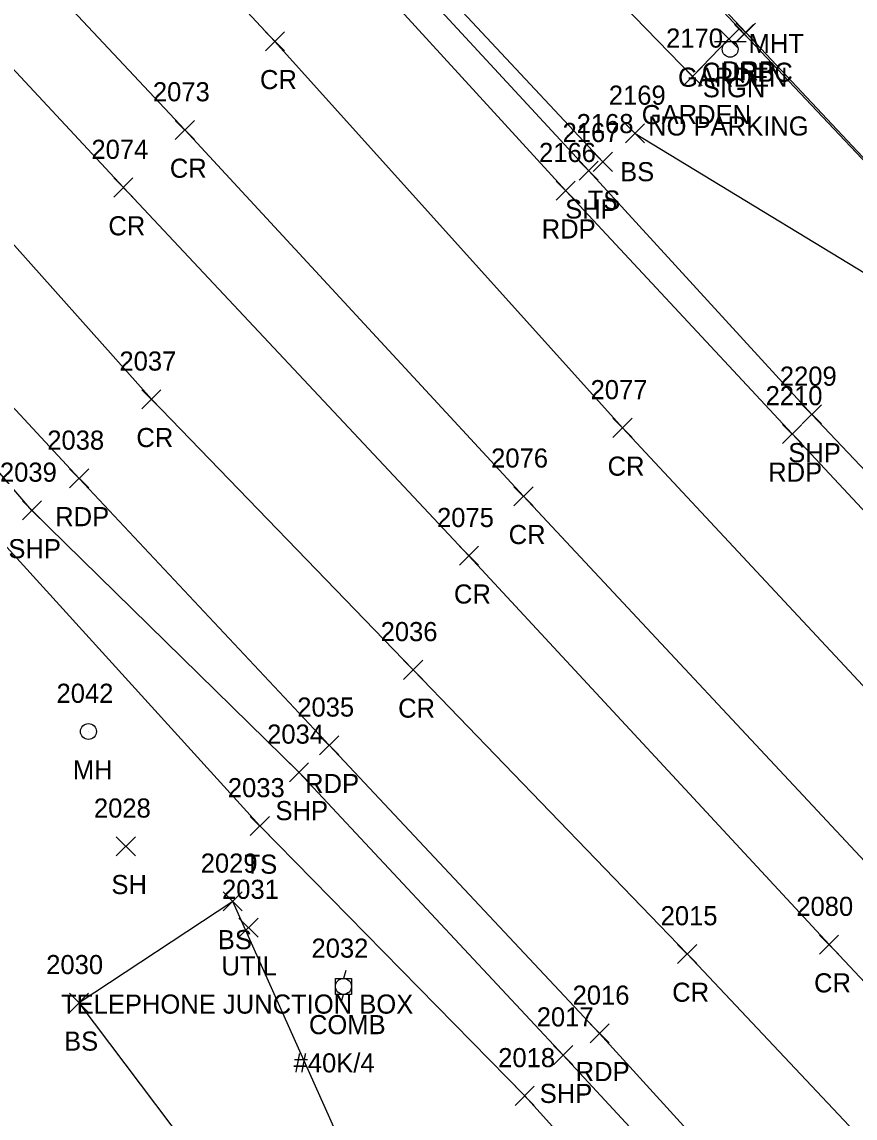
# Model space of a CAD drawing. Extents: x 1623612 to 1625808, y 621345 to 627748.
# Drawn here: x 1624205.5 to 1624292.6, y 626796.7 to 626911.4 of the extents above; entities that cross this region are included whole.
import ezdxf

# ---------------------------------------------------------------- set-up
doc = ezdxf.new("R2010")
doc.units = 0
for name, color, linetype in [('L_A', 7, 'Continuous'), ('L_I', 7, 'Continuous'), ('L_TIC', 7, 'Continuous'), ('LAPB', 7, 'Continuous'), ('LELB', 7, 'Continuous'), ('P_A', 7, 'Continuous'), ('P_I', 7, 'Continuous'), ('P_TIC', 7, 'Continuous'), ('PET', 7, 'Continuous'), ('PRC', 7, 'Continuous'), ('PSP', 7, 'Continuous'), ('R_A', 7, 'Continuous'), ('R_TIC', 7, 'Continuous'), ('RC', 7, 'Continuous'), ('RDP', 7, 'Continuous'), ('S_A', 7, 'Continuous'), ('S_C', 7, 'Continuous'), ('SSGN', 7, 'Continuous'), ('U_A', 7, 'Continuous'), ('U_C', 7, 'Continuous'), ('U_I', 7, 'Continuous'), ('UDEFAULT', 7, 'Continuous'), ('UP', 7, 'Continuous'), ('UUMH', 7, 'Continuous')]:
    doc.layers.add(name, color=color, linetype=linetype)

msp = doc.modelspace()

# ---------------------------------------------------------------- linework, layer by layer
at = {"layer": 'L_TIC'}
for points in [[(1624278.44, 626908.58), (1624280.44, 626910.58)], [(1624280.44, 626908.58), (1624278.44, 626910.58)], [(1624274.64, 626904.67), (1624276.64, 626906.67)], [(1624276.64, 626904.67), (1624274.64, 626906.67)], [(1624268.61, 626898.7), (1624270.61, 626900.7)], [(1624270.61, 626898.7), (1624268.61, 626900.7)], [(1624265.24, 626895.73), (1624267.24, 626897.73)], [(1624267.24, 626895.73), (1624265.24, 626897.73)], [(1624229.36, 626826.29), (1624231.36, 626828.29)], [(1624231.36, 626826.29), (1624229.36, 626828.29)], [(1624215.35, 626824.16), (1624217.35, 626826.16)], [(1624217.35, 626824.16), (1624215.35, 626826.16)], [(1624226.53, 626818.4), (1624228.53, 626820.4)], [(1624228.53, 626818.4), (1624226.53, 626820.4)], [(1624210.45, 626807.79), (1624212.45, 626809.79)], [(1624212.45, 626807.79), (1624210.45, 626809.79)], [(1624210.45, 626807.79), (1624212.45, 626809.79)], [(1624212.45, 626807.79), (1624210.45, 626809.79)], [(1624257.07, 626798.06), (1624259.07, 626800.06)], [(1624259.07, 626798.06), (1624257.07, 626800.06)]]:
    msp.add_lwpolyline(points, dxfattribs=at)
at = {"layer": 'LAPB'}
msp.add_lwpolyline([(1624224.3, 626959.95), (1624251.31, 626930.68), (1624275.64, 626905.67), (1624279.44, 626909.58)], dxfattribs=at)
at = {"layer": 'LELB'}
for points in [[(1624215, 626952.1), (1624241.93, 626922.74), (1624266.24, 626896.73)], [(1624382.88, 626625.35), (1624396.56, 626644.22), (1624396.84, 626651.57), (1624378.77, 626674.51), (1624344.9, 626708.33), (1624313.68, 626739.77), (1624287.3, 626766.67), (1624258.07, 626799.06), (1624230.36, 626827.29), (1624202.86, 626857.54), (1624181.4, 626879.71), (1624161.07, 626904.67)], [(1624269.61, 626899.7), (1624300.83, 626880.73), (1624320.07, 626860.98), (1624346.41, 626822.08)], [(1624380.03, 626635.67), (1624388.85, 626639.75), (1624394.9, 626646.05), (1624375.51, 626671.51), (1624340.23, 626704.74), (1624305.85, 626733.46), (1624282.24, 626762.21), (1624242, 626787.06), (1624227.53, 626819.4), (1624211.45, 626808.79)], [(1624388.85, 626639.75), (1624369.38, 626664.3), (1624336.32, 626701.97), (1624299.54, 626729.32), (1624260.87, 626741.01), (1624233.8, 626779.17), (1624211.45, 626808.79)]]:
    msp.add_lwpolyline(points, dxfattribs=at)
at = {"layer": 'P_TIC'}
for points in [[(1624230.95, 626908.33), (1624232.95, 626910.33)], [(1624232.95, 626908.33), (1624230.95, 626910.33)], [(1624221.52, 626899.06), (1624223.52, 626901.06)], [(1624223.52, 626899.06), (1624221.52, 626901.06)], [(1624263.77, 626894.8), (1624265.77, 626896.8)], [(1624265.77, 626894.8), (1624263.77, 626896.8)], [(1624215.09, 626893.04), (1624217.09, 626895.04)], [(1624217.09, 626893.04), (1624215.09, 626895.04)], [(1624261.36, 626892.71), (1624263.36, 626894.71)], [(1624263.36, 626892.71), (1624261.36, 626894.71)], [(1624218.02, 626870.9), (1624220.02, 626872.9)], [(1624220.02, 626870.9), (1624218.02, 626872.9)], [(1624287.11, 626869.32), (1624289.11, 626871.32)], [(1624289.11, 626869.32), (1624287.11, 626871.32)], [(1624267.3, 626867.91), (1624269.3, 626869.91)], [(1624269.3, 626867.91), (1624267.3, 626869.91)], [(1624285.05, 626867.28), (1624287.05, 626869.28)], [(1624287.05, 626867.28), (1624285.05, 626869.28)], [(1624210.47, 626862.63), (1624212.47, 626864.63)], [(1624212.47, 626862.63), (1624210.47, 626864.63)], [(1624256.95, 626860.76), (1624258.95, 626862.76)], [(1624258.95, 626860.76), (1624256.95, 626862.76)], [(1624205.53, 626859.28), (1624207.53, 626861.28)], [(1624207.53, 626859.28), (1624205.53, 626861.28)], [(1624251.24, 626854.54), (1624253.24, 626856.54)], [(1624253.24, 626854.54), (1624251.24, 626856.54)], [(1624245.4, 626842.61), (1624247.4, 626844.61)], [(1624247.4, 626842.61), (1624245.4, 626844.61)], [(1624236.62, 626834.72), (1624238.62, 626836.72)], [(1624238.62, 626834.72), (1624236.62, 626836.72)], [(1624233.47, 626831.89), (1624235.47, 626833.89)], [(1624235.47, 626831.89), (1624233.47, 626833.89)], [(1624288.91, 626813.88), (1624290.91, 626815.88)], [(1624290.91, 626813.88), (1624288.91, 626815.88)], [(1624274.06, 626812.9), (1624276.06, 626814.9)], [(1624276.06, 626812.9), (1624274.06, 626814.9)], [(1624264.91, 626804.6), (1624266.91, 626806.6)], [(1624266.91, 626804.6), (1624264.91, 626806.6)], [(1624261.1, 626802.32), (1624263.1, 626804.32)], [(1624263.1, 626802.32), (1624261.1, 626804.32)]]:
    msp.add_lwpolyline(points, dxfattribs=at)
at = {"layer": 'PET'}
for points in [[(1624211.36, 626948.94), (1624238.72, 626919.55), (1624262.36, 626893.71), (1624286.05, 626868.28), (1624309.88, 626842.73), (1624340.2, 626808.47), (1624365.34, 626781.16), (1624395.18, 626750.47), (1624419.59, 626724.64), (1624445.91, 626697.02), (1624473.1, 626668.14), (1624507.26, 626632.06), (1624527.99, 626609.86), (1624550.6, 626585.36), (1624578.26, 626556.05), (1624603.3, 626530.62), (1624620.59, 626513.39), (1624649.07, 626495.66), (1624671.18, 626489.46), (1624702.74, 626490.16)], [(1624294.74, 626773.91), (1624265.91, 626805.6), (1624237.62, 626835.72), (1624211.47, 626863.63), (1624188.86, 626887.93), (1624167.75, 626910.3)]]:
    msp.add_lwpolyline(points, dxfattribs=at)
at = {"layer": 'PRC'}
for points in [[(1624202.38, 626941), (1624231.95, 626909.33), (1624268.3, 626868.91), (1624305.54, 626828.99), (1624337.86, 626793.81), (1624369.19, 626760.84), (1624403.29, 626724.16), (1624436.76, 626689.12), (1624471.08, 626653.03), (1624500.99, 626619.01), (1624533.46, 626585.06), (1624572.18, 626543.82), (1624598.35, 626515.6), (1624627.03, 626484.27), (1624657.97, 626450.75), (1624685.1, 626421.27), (1624710.89, 626393.93)], [(1624192.12, 626932.46), (1624222.52, 626900.06), (1624257.95, 626861.76), (1624296.14, 626820.93), (1624328.33, 626786.43), (1624360.02, 626752.63), (1624393.53, 626716.71), (1624427.43, 626680.74), (1624459.98, 626645.81), (1624494.27, 626609.22)], [(1624186.13, 626926.24), (1624216.09, 626894.04), (1624252.24, 626855.54), (1624289.91, 626814.88), (1624322.01, 626780.73), (1624353.66, 626746.64), (1624386.67, 626711.08), (1624421.34, 626674.27), (1624454.07, 626638.87), (1624487.99, 626602.6), (1624516.65, 626571.23)], [(1624691.43, 626366.48), (1624669.78, 626388.58), (1624647.94, 626412.24), (1624616.12, 626446.54), (1624589.59, 626475.6), (1624562.81, 626504.24), (1624540.57, 626528.3), (1624511.37, 626559.76), (1624478.76, 626595.67), (1624444.94, 626631.16), (1624418.89, 626658.65), (1624393.01, 626686.5), (1624360.17, 626722.63), (1624331.53, 626753.24), (1624304.47, 626782.71), (1624275.06, 626813.9), (1624246.4, 626843.61), (1624219.02, 626871.9), (1624198.62, 626894.75), (1624176.28, 626917.84)]]:
    msp.add_lwpolyline(points, dxfattribs=at)
at = {"layer": 'PSP'}
for points in [[(1624213.53, 626951.11), (1624241.13, 626921.37), (1624264.77, 626895.8), (1624288.11, 626870.32), (1624312.07, 626845.04), (1624343.91, 626810.12), (1624367.27, 626782.46), (1624384.8, 626765.81), (1624396.96, 626752.53), (1624422.27, 626726.83), (1624449.32, 626699.43), (1624476.73, 626671.47), (1624511.72, 626635.98), (1624532.99, 626613.93), (1624555.81, 626591.77), (1624557.1, 626590.85), (1624584.71, 626562.13), (1624609.17, 626536.98), (1624624.05, 626517.59), (1624651.19, 626501.54), (1624672.81, 626495.1), (1624698.38, 626495.38)], [(1624292.14, 626770.88), (1624262.1, 626803.32), (1624234.47, 626832.89), (1624206.53, 626860.28), (1624185.63, 626884.59), (1624164.74, 626907.33)]]:
    msp.add_lwpolyline(points, dxfattribs=at)
at = {"layer": 'R_TIC'}
for points in [[(1624280.01, 626909.1), (1624282.01, 626911.1)], [(1624282.01, 626909.1), (1624280.01, 626911.1)], [(1624280.2, 626909.24), (1624282.2, 626911.24)], [(1624282.2, 626909.24), (1624280.2, 626911.24)]]:
    msp.add_lwpolyline(points, dxfattribs=at)
at = {"layer": 'RC'}
msp.add_lwpolyline([(1624231.15, 626965.86), (1624258.61, 626934.06), (1624261.29, 626931.24), (1624262.15, 626930.41), (1624263.93, 626928.52), (1624264.52, 626927.67), (1624281.01, 626910.1), (1624304.48, 626885.26), (1624333.4, 626857.36), (1624335.88, 626855.37), (1624338.4, 626854.43), (1624343.9, 626853.71), (1624349.46, 626852.96), (1624352.81, 626851.29), (1624355.22, 626848.42), (1624356.32, 626845.35), (1624358.24, 626826.22), (1624358.74, 626823.49)], dxfattribs=at)
at = {"layer": 'RDP'}
msp.add_lwpolyline([(1624231.31, 626965.81), (1624258.73, 626934.16), (1624261.42, 626931.35), (1624262.26, 626930.45), (1624264.08, 626928.6), (1624264.65, 626927.89), (1624281.2, 626910.24), (1624304.56, 626885.38), (1624333.42, 626857.51), (1624335.98, 626855.52), (1624338.4, 626854.65), (1624343.99, 626853.94), (1624349.47, 626853.16), (1624352.93, 626851.38), (1624355.36, 626848.45), (1624356.46, 626845.43), (1624358.45, 626826.27), (1624358.74, 626823.49), (1624358.37, 626819.47), (1624355.6, 626812.54), (1624349.82, 626809.02), (1624343.91, 626810.12)], dxfattribs=at)
at = {"layer": 'SSGN'}
for p, q in [((1624277.92, 626909.33), (1624281.25, 626909.33)), ((1624279.56, 626908.5), (1624279.56, 626908.5))]:
    msp.add_line(p, q, dxfattribs=at)
msp.add_circle((1624279.56, 626908.5), 0.833, dxfattribs=at)
at = {"layer": 'UDEFAULT'}
for points in [[(1624228.18, 626815.66), (1624230.18, 626817.66)], [(1624230.18, 626815.66), (1624228.18, 626817.66)]]:
    msp.add_lwpolyline(points, dxfattribs=at)
at = {"layer": 'UP'}
for p, q in [((1624239.36, 626812.17), (1624239.11, 626811.34)), ((1624238.28, 626809.67), (1624238.28, 626811.34)), ((1624238.28, 626811.34), (1624239.95, 626811.34)), ((1624239.11, 626810.51), (1624239.11, 626810.51)), ((1624239.95, 626811.34), (1624239.95, 626809.67)), ((1624239.95, 626809.67), (1624238.28, 626809.67)), ((1624238.86, 626808.84), (1624239.11, 626809.67))]:
    msp.add_line(p, q, dxfattribs=at)
msp.add_circle((1624239.11, 626810.51), 0.833, dxfattribs=at)
at = {"layer": 'UUMH'}
for p, q in [((1624212.44, 626837.16), (1624212.44, 626837.16)), ((1624213.28, 626837.16), (1624213.28, 626837.16))]:
    msp.add_line(p, q, dxfattribs=at)
msp.add_circle((1624212.44, 626837.16), 0.833, dxfattribs=at)

# ---------------------------------------------------------------- texts
at = {"layer": 'L_A'}
for s, p in [('GARDEN', (1624274.11, 626904.58)), ('GARDEN', (1624270.31, 626900.67)), ('BS', (1624268.05, 626894.7)), ('TS', (1624264.65, 626891.73)), ('TS', (1624228.77, 626822.29)), ('SH', (1624214.84, 626820.16)), ('BS', (1624225.97, 626814.4)), ('BS', (1624209.89, 626803.79)), ('BS', (1624209.89, 626803.79))]:
    msp.add_text(s, height=2, dxfattribs=at).set_placement(p)
at = {"layer": 'L_I'}
for s, p in [('2170', (1624272.86, 626908.67)), ('2169', (1624266.87, 626902.7)), ('2168', (1624263.5, 626899.73)), ('2033', (1624227.02, 626830.29)), ('2028', (1624213.01, 626828.16)), ('2029', (1624224.18, 626822.4)), ('2030', (1624208.02, 626811.79)), ('2030', (1624208.02, 626811.79)), ('2018', (1624255.3, 626802.06))]:
    msp.add_text(s, height=2, dxfattribs=at).set_placement(p)
at = {"layer": 'P_A'}
for s, p in [('CR', (1624230.38, 626904.33)), ('CR', (1624220.95, 626895.06)), ('SHP', (1624262.3, 626890.8)), ('CR', (1624214.52, 626889.04)), ('RDP', (1624259.85, 626888.71)), ('CR', (1624217.45, 626866.9)), ('SHP', (1624285.64, 626865.32)), ('CR', (1624266.74, 626863.91)), ('RDP', (1624283.54, 626863.28)), ('RDP', (1624208.96, 626858.63)), ('CR', (1624256.39, 626856.76)), ('SHP', (1624204.06, 626855.28)), ('CR', (1624250.67, 626850.54)), ('CR', (1624244.83, 626838.61)), ('RDP', (1624235.1, 626830.72)), ('SHP', (1624232, 626827.89)), ('CR', (1624288.34, 626809.88)), ('CR', (1624273.5, 626808.9)), ('RDP', (1624263.4, 626800.6)), ('SHP', (1624259.64, 626798.32))]:
    msp.add_text(s, height=2, dxfattribs=at).set_placement(p)
at = {"layer": 'P_I'}
for s, p in [('2073', (1624219.18, 626903.06)), ('2167', (1624262.03, 626898.8)), ('2074', (1624212.75, 626897.04)), ('2166', (1624259.57, 626896.71)), ('2037', (1624215.68, 626874.9)), ('2209', (1624284.76, 626873.32)), ('2077', (1624264.96, 626871.91)), ('2210', (1624283.27, 626871.28)), ('2038', (1624208.13, 626866.63)), ('2076', (1624254.56, 626864.76)), ('2039', (1624203.18, 626863.28)), ('2075', (1624248.9, 626858.54)), ('2036', (1624243, 626846.61)), ('2035', (1624234.28, 626838.72)), ('2034', (1624231.13, 626835.89)), ('2080', (1624286.48, 626817.88)), ('2015', (1624272.29, 626816.9)), ('2016', (1624263.08, 626808.6)), ('2017', (1624259.33, 626806.32))]:
    msp.add_text(s, height=2, dxfattribs=at).set_placement(p)
at = {"layer": 'R_A'}
for s, p in [('CURBC', (1624276.6, 626905.1)), ('DRP', (1624278.69, 626905.24))]:
    msp.add_text(s, height=2, dxfattribs=at).set_placement(p)
at = {"layer": 'S_A'}
msp.add_text('SIGN', height=2, dxfattribs=at).set_placement((1624276.7, 626903.48))
at = {"layer": 'S_C'}
msp.add_text('NO PARKING', height=2, dxfattribs=at).set_placement((1624270.98, 626899.48))
at = {"layer": 'U_A'}
for s, p in [('MHT', (1624281.49, 626908.1)), ('MH', (1624210.8, 626832.16)), ('UTIL', (1624226.35, 626811.66)), ('COMB', (1624235.5, 626805.51))]:
    msp.add_text(s, height=2, dxfattribs=at).set_placement(p)
at = {"layer": 'U_C'}
for s, p in [('TELEPHONE JUNCTION BOX', (1624209.56, 626807.66)), ('#40K/4', (1624233.9, 626801.51))]:
    msp.add_text(s, height=2, dxfattribs=at).set_placement(p)
at = {"layer": 'U_I'}
for s, p in [('2042', (1624209.1, 626840.16)), ('2031', (1624226.41, 626819.66)), ('2032', (1624235.77, 626813.51))]:
    msp.add_text(s, height=2, dxfattribs=at).set_placement(p)

doc.saveas('drawing.dxf')
